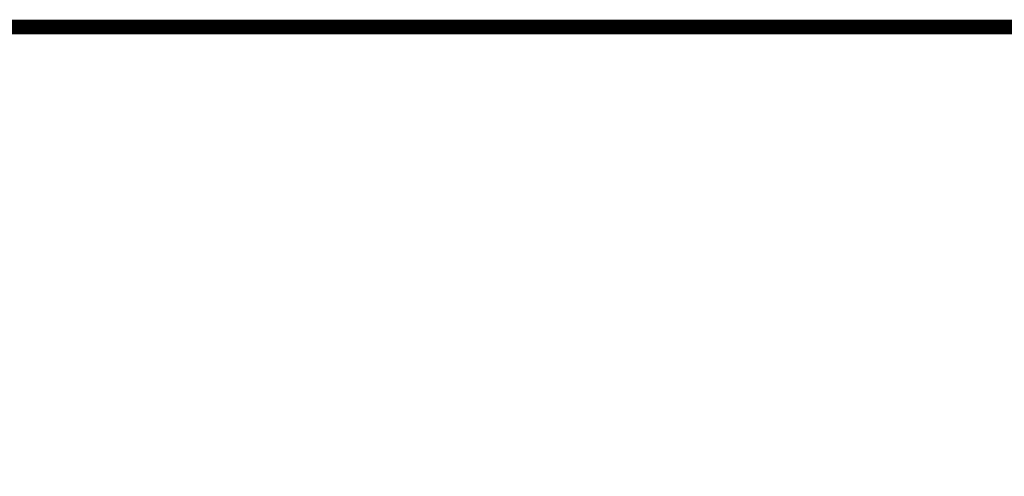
# Model space of a CAD drawing. Header units: metres. Extents: x -699 to 2316, y -1199 to 781.
# Tile 508 of 593: x 929 to 995, y -48 to -17. Entities that reach past the tile are written whole.
import ezdxf

# ---------------------------------------------------------------- set-up
doc = ezdxf.new("R2010")
doc.units = ezdxf.units.M
doc.layers.add('X-XX-AL-TEKENBLAD_VIEWPORT-G', color=7, linetype='Continuous', lineweight=18, plot=False)

msp = doc.modelspace()

# ---------------------------------------------------------------- linework, layer by layer
at = {"layer": 'X-XX-AL-TEKENBLAD_VIEWPORT-G', "color": 3, "const_width": 1}
msp.add_lwpolyline([(749.0799109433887, -298.1761582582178), (1099.964228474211, -298.1761582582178), (1099.964228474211, -17.50137551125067), (749.0799109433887, -17.50137551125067)], close=True, dxfattribs=at)

doc.saveas('drawing.dxf')
